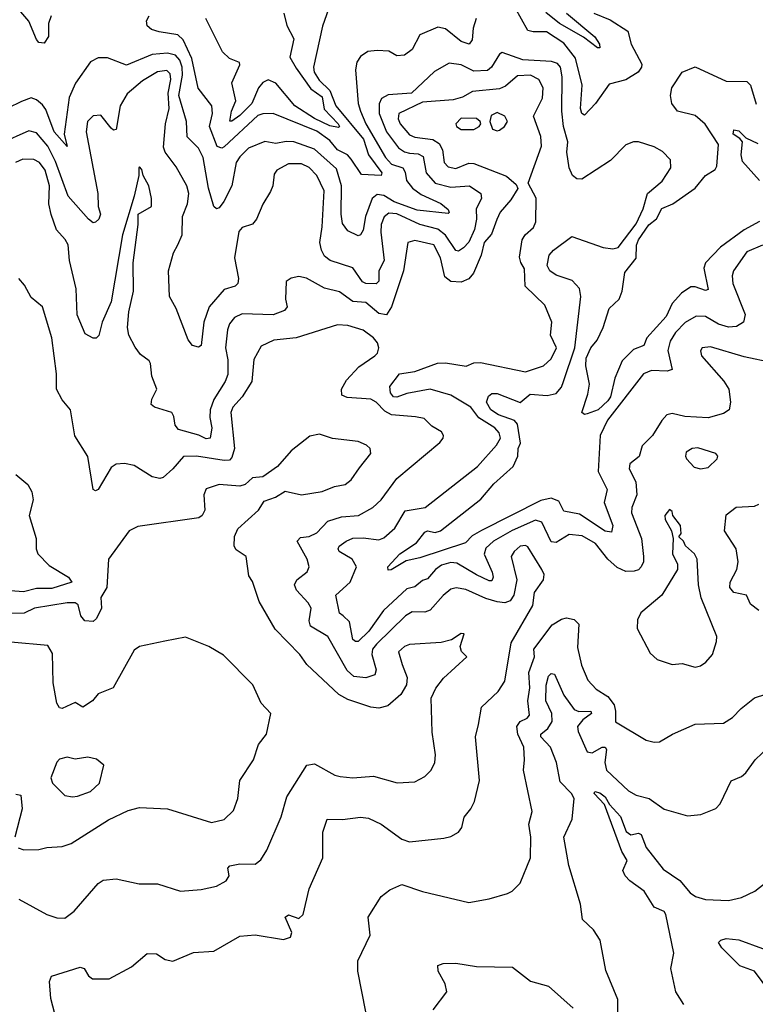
# Model space of a CAD drawing. Extents: x 1552294 to 1694791, y 811929 to 917222.
# Tile 615 of 643: x 1673280 to 1676139, y 906106 to 909930. Entities that reach past the tile are written whole.
import ezdxf

# ---------------------------------------------------------------- set-up
doc = ezdxf.new("R2010")
doc.units = 0

msp = doc.modelspace()

# ---------------------------------------------------------------- linework, layer by layer
at = {"layer": '0CON10XD'}
for points in [[(1674487.8, 909992.2), (1674456.2, 909905), (1674421.4, 909745), (1674424.1, 909725.9), (1674443.2, 909695), (1674485.4, 909655.4), (1674509, 909595), (1674616.3, 909466.3), (1674635.7, 909405), (1674687.5, 909335), (1674685, 909324.7), (1674608.3, 909328.3), (1674568.4, 909388.4), (1674553.8, 909405), (1674514.7, 909424.7), (1674485, 909461), (1674435, 909497.3), (1674265, 909565.2), (1674225, 909564.3), (1674205, 909557.2), (1674075, 909436.3), (1674065, 909430.5), (1674047.9, 909437.9), (1674018, 909515), (1674029.6, 909565), (1674026.9, 909595), (1673974, 909664), (1673949.2, 909779.2), (1673915, 909851.3), (1673895, 909870.5), (1673822.3, 909882.3), (1673792.3, 909892.3), (1673775.4, 909905.4), (1673773.3, 909925), (1673783.5, 909945)], [(1675511.3, 909955), (1675575, 909929), (1675643.6, 909885), (1675655.6, 909835), (1675697.6, 909757.6), (1675696.9, 909745), (1675684, 909726), (1675635, 909695.9), (1675570.5, 909679.5), (1675517.5, 909605), (1675475, 909559.2), (1675465, 909566), (1675458.9, 909585), (1675465.2, 909675), (1675440.1, 909780.1), (1675395, 909839.2), (1675327.3, 909882.7), (1675275, 909882.5), (1675255, 909888.5), (1675205.8, 909975.8)], [(1675053.4, 909935), (1675042.5, 909897.5), (1675038.6, 909851.4), (1675027.1, 909835), (1674995.8, 909845.8), (1674935, 909894.7), (1674905, 909900.4), (1674835, 909871.2), (1674805.6, 909814.4), (1674775, 909792), (1674745, 909789.2), (1674715, 909807.4), (1674669.4, 909810.6), (1674633.4, 909806.6), (1674605, 909786.9), (1674589.5, 909765), (1674584.5, 909735), (1674595.8, 909605), (1674604.3, 909575), (1674624.8, 909525), (1674700.9, 909395), (1674725, 909368.3), (1674769.2, 909355), (1674777.7, 909337.7), (1674783, 909305), (1674806.1, 909275), (1674840.5, 909250.5), (1674916.7, 909216.7), (1674945, 909192.5), (1674948.5, 909181.5), (1674945, 909177.5), (1674825, 909189.6), (1674735, 909222.7), (1674695, 909246.8), (1674669.1, 909250.9), (1674650, 909235), (1674624.2, 909165), (1674615, 909112.5), (1674605, 909094.2), (1674595, 909090), (1674555, 909110.5), (1674535, 909138.8), (1674529.4, 909175), (1674531, 909285), (1674510.9, 909350.9), (1674425, 909427.5), (1674345, 909455.6), (1674315, 909457.3), (1674275, 909449), (1674232.9, 909457.1), (1674169.3, 909430.7), (1674135, 909397.5), (1674120.8, 909375), (1674104.1, 909285), (1674073.9, 909223.9), (1674055, 909199.2), (1674045, 909195.8), (1674035, 909204.3), (1674013.3, 909275), (1673993.3, 909395), (1673975, 909430.8), (1673931.4, 909475), (1673927.8, 909535), (1673898.3, 909635), (1673912.3, 909715), (1673911.6, 909745), (1673902.9, 909772.9), (1673885, 909792.6), (1673855, 909799.7), (1673794.8, 909795.2), (1673695, 909752.7), (1673621.7, 909781.7), (1673585, 909781.4), (1673555, 909765.6), (1673496.6, 909683.4), (1673471.9, 909628.1), (1673452.5, 909485), (1673465, 909437.5), (1673414, 909495), (1673381.1, 909581.1), (1673369, 909599), (1673345, 909618.6), (1673325, 909626.1), (1673287.2, 909612.8), (1673233.8, 909586.2)], [(1673402.1, 909945), (1673392.4, 909915), (1673392.5, 909865), (1673375, 909839.2), (1673355, 909841.4), (1673345, 909852.9), (1673315, 909924.2), (1673285, 909960)], [(1674307, 909955), (1674317.8, 909907.8), (1674345.4, 909855), (1674329.6, 909785), (1674355, 909741.3), (1674411.7, 909661.7), (1674455, 909630.3), (1674462.7, 909582.7), (1674517.4, 909525), (1674522.5, 909515), (1674518.6, 909511.4), (1674485, 909518), (1674425, 909546.4), (1674349.8, 909595), (1674275, 909683.2), (1674245, 909696.1), (1674225, 909685.8), (1674207.7, 909665), (1674182.7, 909605), (1674135, 909557.7), (1674105, 909536.4), (1674096.1, 909536.1), (1674103.7, 909575), (1674120.1, 909615), (1674104.7, 909685.3), (1674135, 909754.4), (1674133.8, 909763.8), (1674095, 909778.9), (1674068.6, 909805), (1674002.9, 909935)], [(1675405.1, 909955.1), (1675515, 909863.2), (1675532.7, 909835), (1675535, 909820), (1675525, 909820.5), (1675471.5, 909861.5), (1675377.1, 909915), (1675325, 909957.6)], [(1676166.3, 909053.7), (1676105, 909027.8), (1676053.6, 908955), (1676048.4, 908935), (1676051.7, 908905), (1676099.1, 908785), (1676092.5, 908755), (1676065, 908738.1), (1676035, 908735.2), (1675995, 908747), (1675945, 908777.4), (1675909.1, 908779.1), (1675866.2, 908753.8), (1675829.1, 908715), (1675808.2, 908681.8), (1675798.9, 908645), (1675815, 908571.4), (1675795.6, 908564.4), (1675735, 908568.1), (1675703.6, 908555), (1675563.8, 908375), (1675535.5, 908314.5), (1675527.5, 908175), (1675563.4, 908105), (1675551.4, 908055), (1675584.8, 907965), (1675580.2, 907939.8), (1675555, 907943.5), (1675455, 908009.2), (1675395, 908020.7), (1675375, 908059.7), (1675345, 908071.2), (1675305, 908062.3), (1675075, 907946.7), (1675037.9, 907925), (1675012.1, 907897.9), (1674835, 907840), (1674781.6, 907828.4), (1674723.8, 907793.8), (1674712.3, 907792.3), (1674711.2, 907805), (1674756.7, 907855), (1674821.8, 907898.2), (1674855, 907940), (1674865, 907944.4), (1674895, 907938.4), (1674915, 907945.3), (1675072.6, 908067.4), (1675122.2, 908127.8), (1675197.1, 908195), (1675215.5, 908235), (1675217.5, 908265), (1675226.2, 908285), (1675215, 908358.8), (1675203.4, 908373.4), (1675140, 908395), (1675110.8, 908415), (1675094.2, 908445), (1675102.1, 908467.9), (1675115, 908477.6), (1675135, 908478.5), (1675225, 908443.5), (1675264.2, 908475.8), (1675330, 908470), (1675365, 908478.1), (1675385, 908502.9), (1675393.4, 908525), (1675436.8, 908655), (1675460.6, 908855), (1675455, 908885.6), (1675427, 908917), (1675365, 908937.8), (1675340, 908955), (1675330.2, 908975), (1675337.5, 909015), (1675355, 909034.7), (1675425, 909087.5), (1675548, 909045), (1675585, 909039.7), (1675606.2, 909045), (1675675, 909136.7), (1675703.3, 909195), (1675720, 909255), (1675776.9, 909303.1), (1675810.3, 909355), (1675808.8, 909385), (1675777.7, 909417.7), (1675745, 909435.9), (1675685, 909455.9), (1675665, 909455.2), (1675635, 909443.6), (1675576.3, 909383.7), (1675465, 909310.8), (1675445, 909312.3), (1675427.9, 909325), (1675415.2, 909355), (1675406.7, 909415), (1675410.2, 909455), (1675393.8, 909515), (1675386.7, 909575), (1675388.2, 909708.2), (1675382.2, 909745), (1675369.5, 909759.5), (1675347.2, 909767.2), (1675235, 909773.5), (1675155, 909802.5), (1675144.1, 909795.9), (1675114, 909746), (1675097.5, 909732.5), (1675045, 909730.5), (1674995, 909754.7), (1674949.4, 909760.6), (1674891.5, 909728.5), (1674802.5, 909645), (1674711.9, 909638.1), (1674685.8, 909624.2), (1674676.9, 909603.1), (1674677.5, 909565), (1674705.5, 909495), (1674752.4, 909432.4), (1674775, 909417.1), (1674795, 909412), (1674828.9, 909408.9), (1674848.2, 909398.2), (1674859.8, 909335), (1674895, 909294.4), (1674955, 909280), (1675028.6, 909285), (1675071.9, 909255), (1675074.2, 909235), (1675054, 909195), (1675055.5, 909155), (1675046.8, 909115), (1675025, 909066.1), (1675005, 909043.3), (1674985, 909030.3), (1674975, 909033.6), (1674935, 909093.4), (1674905, 909116.3), (1674835, 909134.5), (1674745, 909175.6), (1674715, 909178.8), (1674696, 909164), (1674685.2, 909135), (1674683.5, 909105), (1674696.2, 908995), (1674675.8, 908955), (1674676.1, 908913.9), (1674665, 908904.3), (1674625, 908904.8), (1674611.8, 908911.8), (1674575, 908966.1), (1674486.9, 908995), (1674465, 909011.2), (1674452.5, 909035), (1674446.5, 909065), (1674455.4, 909125), (1674463.1, 909265), (1674434.2, 909325), (1674405, 909356.2), (1674375, 909370.2), (1674325, 909370.5), (1674279.2, 909345), (1674269.4, 909330.6), (1674264, 909285), (1674255, 909262.5), (1674225, 909213.3), (1674200.5, 909155), (1674184.1, 909135.9), (1674145, 909122.9), (1674132.1, 909107.9), (1674114.8, 909005), (1674130, 908925), (1674127.9, 908905), (1674118, 908895), (1674075, 908881.8), (1674016.7, 908815), (1673995.2, 908755), (1673985.4, 908664.6), (1673975, 908657.5), (1673951.2, 908665), (1673935, 908686.2), (1673888.6, 908808.6), (1673862.5, 908855), (1673857.7, 908955), (1673877.5, 909025), (1673895, 909055.7), (1673911.5, 909095), (1673913, 909165), (1673931.6, 909215), (1673937.9, 909255), (1673929.7, 909285), (1673888.1, 909358.1), (1673845.8, 909415), (1673839.5, 909435), (1673846.8, 909525), (1673861.2, 909585), (1673857.5, 909645), (1673867.2, 909697.2), (1673865, 909720), (1673852, 909732), (1673815, 909727), (1673757.8, 909692.2), (1673698, 909642), (1673670.2, 909595), (1673655, 909502.9), (1673645, 909501.5), (1673635, 909509.1), (1673595, 909559.6), (1673565, 909556.9), (1673543.3, 909535), (1673538.8, 909495), (1673584.1, 909255), (1673584.5, 909204.5), (1673593.8, 909175), (1673587.7, 909155), (1673575, 909143.3), (1673565, 909140.9), (1673547.1, 909155), (1673467.9, 909245), (1673419.3, 909379.3), (1673389, 909439), (1673345, 909490.9), (1673315, 909497.8), (1673205, 909448.5)], [(1676155, 909146.1), (1676095, 909113.3), (1676003.3, 909046.7), (1675944.4, 908985), (1675939.2, 908965), (1675955, 908882.5), (1675945, 908878.5), (1675905, 908892.6), (1675887.4, 908892.6), (1675852.1, 908867.9), (1675815, 908827.1), (1675792.5, 908777.5), (1675716.9, 908695), (1675705.9, 908664.1), (1675665, 908648.5), (1675621.4, 908605), (1675592.7, 908537.3), (1675575.3, 908465.3), (1675565, 908449.4), (1675527.8, 908415), (1675485, 908398.9), (1675475, 908396.7), (1675464.5, 908405), (1675487.9, 908475), (1675494.7, 908515), (1675479.6, 908585), (1675481.6, 908615), (1675498.9, 908655), (1675524.7, 908685), (1675548, 908735), (1675571.2, 908808.8), (1675609.5, 908845), (1675620.8, 908875), (1675631.7, 908948.3), (1675676.2, 909003.8), (1675676.4, 909053.6), (1675684.6, 909075), (1675725, 909133.3), (1675755, 909156.2), (1675775, 909196.1), (1675818.2, 909215), (1675904.6, 909275), (1675945, 909324.5), (1675982.1, 909347.9), (1675988.8, 909361.2), (1675995.9, 909445), (1675943.7, 909523.7), (1675905, 909557.8), (1675836.7, 909575), (1675814.5, 909604.5), (1675808.5, 909635), (1675813.6, 909665), (1675855, 909726.5), (1675905, 909747.1), (1676025, 909690.8), (1676105, 909690), (1676120.4, 909675), (1676142.1, 909602.1)], [(1676205, 908597.5), (1676095, 908620.4), (1675965, 908659.5), (1675932, 908655), (1675925.7, 908644.3), (1675930, 908625), (1676016.3, 908526.3), (1676035.3, 908495.3), (1676042.3, 908445), (1676036.9, 908415), (1676015, 908400.9), (1675955, 908383.4), (1675865, 908388.4), (1675815, 908401.1), (1675795, 908395.5), (1675775, 908373.9), (1675739.2, 908315), (1675699, 908275), (1675686.9, 908233.1), (1675650.4, 908205), (1675647.9, 908185), (1675674.7, 908135), (1675677.8, 908085), (1675658.9, 908035), (1675657.5, 908015), (1675696.3, 907915), (1675703.9, 907845), (1675703.7, 907825), (1675695, 907805.5), (1675685, 907793.9), (1675667.6, 907787.6), (1675635, 907787.1), (1675602, 907802), (1675565, 907834.8), (1675517.8, 907895), (1675465.7, 907925.7), (1675415, 907930.7), (1675365, 907899.5), (1675345, 907902.5), (1675308.9, 907978.9), (1675285, 907986), (1675193.9, 907946.1), (1675121.6, 907905), (1675092, 907878), (1675085.2, 907854.8), (1675115.4, 907784.6), (1675119.3, 907765), (1675115, 907750.6), (1675105, 907750), (1675055, 907774.2), (1674979.3, 907819.3), (1674955, 907821.5), (1674918.7, 907811.3), (1674895.3, 907795), (1674865, 907758.1), (1674845, 907751.9), (1674815, 907726.7), (1674785, 907719.6), (1674693.4, 907635), (1674637.1, 907555), (1674595, 907515.2), (1674585, 907514.7), (1674575, 907522.9), (1674561.9, 907591.9), (1674537.1, 907615), (1674523.3, 907625), (1674508.8, 907695), (1674564.4, 907745), (1674588.8, 907805), (1674572, 907835), (1674521.2, 907865), (1674517.1, 907875), (1674521.8, 907885), (1674548.1, 907905), (1674575, 907915.9), (1674615, 907918.2), (1674675, 907909.3), (1674695, 907917.8), (1674738.2, 907955), (1674777.5, 908022.5), (1674855.6, 908035), (1675059.6, 908195), (1675133, 908277), (1675147.8, 908305), (1675143.5, 908325), (1675125.9, 908345), (1675064.3, 908384.3), (1675033.3, 908425), (1674955, 908471.7), (1674875, 908494.8), (1674785, 908478.7), (1674745, 908463.9), (1674733.1, 908465), (1674720.7, 908480.7), (1674717.8, 908505), (1674755.3, 908554.7), (1674815, 908564.1), (1674904.1, 908595.9), (1674935, 908597.2), (1675015, 908583.7), (1675045, 908596.8), (1675071.3, 908598.7), (1675245, 908562.2), (1675315, 908586.2), (1675345, 908612.2), (1675365.8, 908655), (1675342.8, 908705), (1675347.3, 908755), (1675320.7, 908820.7), (1675244.7, 908895), (1675242.3, 908962.3), (1675227, 908987), (1675222.7, 909007.3), (1675232, 909075), (1675244.4, 909095), (1675277, 909123), (1675285.3, 909145), (1675286.4, 909236.4), (1675256, 909295), (1675308.3, 909438.3), (1675305, 909475.8), (1675277.2, 909555), (1675311.4, 909625), (1675313.8, 909665), (1675297.1, 909697.1), (1675265, 909714.3), (1675215, 909711.8), (1675167.8, 909672.2), (1675145, 909661.5), (1675039.4, 909650.6), (1675000.4, 909629.6), (1674965, 909618.9), (1674845, 909609.2), (1674753.8, 909565), (1674751.1, 909545), (1674758.4, 909525), (1674795, 909483.3), (1674815, 909473.2), (1674885, 909464.2), (1674909.5, 909449.5), (1674922.5, 909425), (1674929.5, 909375), (1674945, 909358.9), (1674975, 909352.1), (1675025, 909372.7), (1675045, 909371.8), (1675172.2, 909322.2), (1675209.5, 909289.5), (1675216.1, 909273.9), (1675189.1, 909230.9), (1675147.4, 909182.6), (1675134.4, 909154.4)], [(1674995, 909503.2), (1675045, 909503.8), (1675065.4, 909514.6), (1675071.4, 909525), (1675070, 909535), (1675055, 909546.7), (1674995, 909547.1), (1674974.3, 909525), (1674976.9, 909515), (1674995, 909503.2)], [(1675135, 909498.4), (1675145, 909501.2), (1675164.6, 909515), (1675175.4, 909535), (1675165, 909555.6), (1675135, 909569.1), (1675112.6, 909557.4), (1675107.1, 909535), (1675117.1, 909505), (1675135, 909498.4)], [(1676154.4, 909305), (1676089.2, 909379.2), (1676083.9, 909405), (1676089.1, 909455), (1676078.7, 909468.7), (1676051.9, 909485), (1676055, 909502.7), (1676075, 909498.4), (1676101.7, 909471.7), (1676148.7, 909448.7)], [(1675134.4, 909154.4), (1675113.5, 909096.5), (1675085.5, 909065), (1675073.1, 909015), (1675043.8, 908946.1), (1675025.9, 908924.1), (1674995, 908910.5), (1674955, 908913.3), (1674931.6, 908931.6), (1674914.7, 909005.3), (1674888.8, 909055), (1674815, 909072.1), (1674787.8, 909065), (1674771.6, 908955), (1674725, 908814.4), (1674705, 908783.4), (1674675, 908789.4), (1674625, 908831.2), (1674575, 908835.6), (1674522.7, 908872.7), (1674465, 908886.9), (1674395, 908925.5), (1674365, 908932.9), (1674335, 908925.8), (1674315, 908912.5), (1674313.3, 908845), (1674319.5, 908815), (1674309.4, 908800.6), (1674265, 908783.7), (1674145, 908788.1), (1674115, 908773.8), (1674095, 908748.9), (1674087.1, 908725), (1674080, 908655), (1674088.5, 908608.5), (1674088.4, 908551.6), (1674078.7, 908525), (1674034.8, 908455), (1674020.7, 908415), (1674018.7, 908385), (1674026.9, 908345), (1674020.4, 908305), (1674005, 908302.6), (1673976.8, 908316.8), (1673897.8, 908337.8), (1673884.5, 908355), (1673879.4, 908389.4), (1673870.8, 908405), (1673804, 908425), (1673790.5, 908435), (1673793.9, 908456.1), (1673812.9, 908495), (1673793.5, 908545), (1673787.8, 908595), (1673782.9, 908605), (1673749.6, 908629.6), (1673728.5, 908658.5), (1673704.8, 908705), (1673699.5, 908735), (1673704.1, 908795), (1673722.5, 908875), (1673720.7, 908985), (1673740.6, 909135), (1673740, 909175), (1673791.9, 909205), (1673792.1, 909235), (1673782.2, 909285), (1673760, 909325), (1673755, 909347.5), (1673745, 909358.8), (1673742.9, 909355), (1673743.1, 909325), (1673725.4, 909244.6), (1673680, 909095), (1673636.1, 908833.9), (1673601.1, 908755), (1673587.2, 908702.8), (1673576.8, 908693.2), (1673565, 908692.5), (1673535, 908710), (1673503.5, 908783.5), (1673499.4, 908885), (1673473.7, 908995), (1673468.2, 909055), (1673456.8, 909076.8), (1673423.5, 909113.5), (1673402.8, 909172.8), (1673393.1, 909215), (1673395.8, 909285), (1673378.8, 909345), (1673357.1, 909375), (1673335, 909386.8), (1673292.3, 909387.7), (1673264.3, 909375.7)], [(1673430.8, 906015), (1673401.7, 906128.3), (1673395.9, 906194.1), (1673403.8, 906215), (1673515, 906250.6), (1673531.2, 906245), (1673547, 906217), (1673562.5, 906205), (1673627.5, 906205), (1673715, 906251.8), (1673775, 906303.1), (1673811.8, 906301.8), (1673845, 906280), (1673875, 906274.2), (1673955, 906307.1), (1674035, 906312.5), (1674135, 906370.8), (1674195, 906376), (1674305, 906358), (1674332.9, 906367.1), (1674337.1, 906385), (1674312.2, 906445), (1674325, 906453.1), (1674365, 906439.2), (1674382, 906455), (1674404.4, 906555), (1674458.1, 906675), (1674457.5, 906775), (1674475.4, 906824.6), (1674535, 906823.2), (1674605, 906832.7), (1674635, 906828.7), (1674685.2, 906805.2), (1674765, 906747.8), (1674795, 906736.4), (1674928.7, 906751.3), (1674955, 906757.5), (1674985, 906774), (1674997.6, 906792.4), (1675006.6, 906833.4), (1675033.1, 906865), (1675046.9, 906893.1), (1675067.1, 906975), (1675051.2, 907145), (1675062.5, 907192.5), (1675075, 907260), (1675138.9, 907321.1), (1675165, 907360.8), (1675190, 907510), (1675274.3, 907655), (1675280, 907705), (1675316, 907755), (1675317.5, 907775), (1675308.6, 907795), (1675255, 907882.5), (1675245, 907887.5), (1675224.4, 907885), (1675202.1, 907865), (1675190.4, 907845), (1675211.5, 907755), (1675200.3, 907695), (1675186.5, 907673.5), (1675165, 907665.2), (1675135, 907669.6), (1675091.4, 907681.4), (1675013.3, 907716.7), (1674976.7, 907723.3), (1674955, 907718.2), (1674925, 907693.8), (1674875, 907636.2), (1674855, 907629.6), (1674805, 907630.5), (1674779.1, 907615), (1674666.5, 907505), (1674651.5, 907485), (1674647.8, 907465), (1674665.5, 907405), (1674660.2, 907385), (1674625, 907374.3), (1674579, 907379), (1674552.5, 907402.5), (1674477.2, 907535), (1674409.6, 907575), (1674405.4, 907595), (1674412.4, 907645), (1674401.6, 907665), (1674356.2, 907715), (1674348.2, 907735), (1674357.5, 907755), (1674397.1, 907785), (1674404.5, 907805), (1674397.1, 907835), (1674358.6, 907905), (1674371.3, 907918.7), (1674405, 907923.1), (1674435, 907936.6), (1674477.4, 907982.6), (1674531.2, 907998.8), (1674596.2, 908003.8), (1674652.5, 908035), (1674684.7, 908065.3), (1674745, 908147.8), (1674912.1, 908287.9), (1674925.8, 908305), (1674927.5, 908315), (1674919.7, 908329.7), (1674881.9, 908351.9), (1674851.3, 908381.3), (1674818.1, 908388.1), (1674725.3, 908395.3), (1674699.3, 908409.3), (1674665.3, 908445), (1674645, 908456.7), (1674552.6, 908462.6), (1674532.2, 908472.2), (1674530, 908495), (1674550, 908530), (1674598.5, 908581.5), (1674660, 908625), (1674670, 908635), (1674676.2, 908655), (1674670, 908675), (1674654.3, 908695), (1674615, 908724.6), (1674555, 908742.7), (1674515, 908744.7), (1674355, 908694.2), (1674268, 908685), (1674218.2, 908661.8), (1674189.4, 908610.6), (1674182, 908525), (1674144.5, 908465.5), (1674108.8, 908425), (1674100.8, 908405), (1674114.8, 908265), (1674105, 908229.3), (1674095, 908219.8), (1674075, 908217.8), (1673967.5, 908235), (1673916, 908234), (1673875, 908185.8), (1673838.2, 908151.8), (1673825, 908148.1), (1673795, 908154.5), (1673725, 908198.1), (1673686.8, 908206.8), (1673655, 908204.3), (1673635, 908190.8), (1673585, 908105.8), (1673575, 908100), (1673565.7, 908105.7), (1673545, 908233.3), (1673493.9, 908313.9), (1673477.5, 908415), (1673445, 908454.2), (1673423.6, 908495), (1673422.7, 908555), (1673405.4, 908695), (1673369.2, 908815), (1673325, 908851.2), (1673298.7, 908898.7), (1673276.2, 908925)], [(1673276.2, 906515), (1673385, 906454.2), (1673425, 906442), (1673455, 906441.2), (1673492.1, 906467.9), (1673585, 906575.8), (1673605, 906588.6), (1673655, 906592.9), (1673744.3, 906574.3), (1673815, 906574.3), (1673905, 906545.6), (1673985, 906551.5), (1674045, 906564.4), (1674082.5, 906585), (1674094.4, 906605), (1674088.5, 906635), (1674096.6, 906643.4), (1674135, 906651.7), (1674195, 906650.4), (1674217, 906667), (1674240.5, 906705), (1674295.9, 906834.1), (1674318.4, 906911.6), (1674396.2, 907035), (1674425, 907040), (1674505, 906995.6), (1674525, 906990.6), (1674575, 906985.6), (1674655, 906992.5), (1674746.8, 906966.8), (1674815, 906970), (1674855, 906990.6), (1674879.5, 907015), (1674893.1, 907045), (1674895.4, 907074.6), (1674882.8, 907162.8), (1674878.6, 907295), (1674896.8, 907333.2), (1674927.2, 907372.8), (1675017.5, 907455), (1674996.4, 907476.4), (1674991.2, 907495), (1675006.7, 907545), (1674995, 907546.7), (1674958.1, 907521.9), (1674918.3, 907511.7), (1674795, 907503.5), (1674775, 907496.2), (1674752.2, 907475), (1674766.2, 907426.2), (1674785.6, 907375), (1674782.7, 907347.3), (1674761.4, 907308.6), (1674710, 907265), (1674675, 907256), (1674645, 907260), (1674555, 907290.4), (1674519.6, 907309.6), (1674395.5, 907425.5), (1674368.6, 907465), (1674272.5, 907562.5), (1674210.5, 907670.5), (1674185, 907747.5), (1674170.5, 907770.5), (1674160, 907845), (1674120.7, 907870.7), (1674113.1, 907885), (1674115, 907922.5), (1674127.1, 907952.9), (1674207.5, 908025), (1674230, 908060), (1674273.8, 908075), (1674311.3, 908098.7), (1674375, 908084.5), (1674455, 908097.1), (1674502.9, 908117.1), (1674545, 908125.4), (1674567.6, 908142.4), (1674599.9, 908190.1), (1674644.5, 908245), (1674641.9, 908265), (1674627.6, 908277.6), (1674595, 908291.3), (1674495, 908303.8), (1674445, 908319.6), (1674408, 908312), (1674334.5, 908255.5), (1674281.4, 908195), (1674225, 908154.2), (1674185, 908151.2), (1674156.2, 908125), (1674135, 908118.2), (1674055, 908124.3), (1674005, 908108), (1673995.6, 908085), (1673999.4, 908025), (1673989.2, 908005), (1673976.2, 907995), (1673738.8, 907961.2), (1673705.8, 907945), (1673625.5, 907835), (1673618.9, 907725), (1673595, 907686.2), (1673597.9, 907645), (1673579.1, 907605), (1673565, 907593.1), (1673533.1, 907595), (1673517.9, 907615), (1673507.7, 907657.7), (1673495, 907665.4), (1673465, 907665.8), (1673337.5, 907645), (1673297.5, 907625), (1673165, 907623.2)], [(1675925, 908185.3), (1675955, 908190.4), (1675990.5, 908225), (1675993.1, 908235), (1675985.8, 908245), (1675915, 908266.7), (1675893.8, 908265), (1675870, 908250), (1675866.9, 908235), (1675871.5, 908225), (1675901.5, 908191.5), (1675925, 908185.3)], [(1673265, 908164), (1673311.2, 908125), (1673326.8, 908096.8), (1673332, 908065), (1673317.5, 908005), (1673344.6, 907915), (1673343.8, 907875), (1673350.9, 907855), (1673395, 907809.7), (1673469.2, 907765), (1673482.2, 907745), (1673405, 907720.9), (1673345, 907721.2), (1673295, 907708.5), (1673212, 907715)], [(1675905, 907415.7), (1675925, 907420.8), (1675946, 907435), (1675972, 907465), (1675988, 907515), (1675988.6, 907535), (1675927.7, 907685), (1675917.8, 907735), (1675912.9, 907835), (1675902.9, 907855), (1675867, 907887), (1675860, 907905), (1675841.7, 907921.7), (1675850, 907935), (1675847.5, 907965), (1675817.5, 908005), (1675815, 908020), (1675805, 908027.5), (1675787.5, 908005), (1675788.3, 907988.3), (1675812.5, 907945), (1675820, 907915), (1675816.7, 907855), (1675836.7, 907815), (1675836, 907795), (1675775.8, 907695), (1675693.7, 907626.3), (1675680.9, 907599.1), (1675678.9, 907565), (1675730.3, 907470.3), (1675756.7, 907445), (1675815, 907425.7), (1675855, 907429.5), (1675905, 907415.7)], [(1676151.9, 907635), (1676120.1, 907660.1), (1676104.6, 907694.6), (1676055.2, 907705.2), (1676040, 907725), (1676041.5, 907745), (1676066.3, 907795), (1676072.1, 907825), (1676064.7, 907875), (1676018.9, 907945), (1676025, 908006.7), (1676063.8, 908036.2), (1676135, 908040), (1676151.7, 908048.3)], [(1674625, 906076.7), (1674594.4, 906235), (1674594.4, 906275), (1674641.4, 906375), (1674633.8, 906445), (1674685, 906524.2), (1674718.9, 906551.1), (1674765, 906571.1), (1674845.4, 906544.6), (1675025, 906501.5), (1675105, 906515.5), (1675175, 906536.2), (1675194.1, 906545.9), (1675225, 906576.7), (1675265.4, 906674.6), (1675266.2, 906755), (1675257.9, 906805), (1675271.5, 906855), (1675237.7, 907015), (1675242.3, 907055), (1675238.5, 907105), (1675216.2, 907155), (1675211.9, 907185), (1675225, 907204), (1675252.4, 907217.6), (1675261.3, 907228.7), (1675254.8, 907285), (1675262.2, 907335), (1675258.3, 907395), (1675280.7, 907455), (1675278.5, 907485), (1675349.6, 907580.4), (1675385, 907602.2), (1675405, 907606.5), (1675435, 907600), (1675452.6, 907582.6), (1675448.2, 907491.8), (1675463, 907423), (1675488.1, 907365), (1675520.4, 907330.4), (1675565, 907301.1), (1675589.7, 907269.7), (1675595.8, 907245), (1675595, 907202.5), (1675715, 907131.8), (1675745, 907123.5), (1675766.7, 907125), (1675816.2, 907155), (1675905, 907194.4), (1676015, 907197.8), (1676050.2, 907219.8), (1676083.1, 907255), (1676135, 907295.7), (1676179.2, 907310.8)], [(1673296.2, 906706.2), (1673355, 906707.7), (1673385, 906714.6), (1673445, 906718.8), (1673479.6, 906730.4), (1673625, 906822.1), (1673701.7, 906858.3), (1673745, 906870), (1673855, 906865.7), (1674025, 906812.2), (1674075, 906824.4), (1674111.1, 906858.9), (1674128.1, 906905), (1674135.5, 906975), (1674188.2, 907055), (1674208.2, 907115), (1674238.8, 907155), (1674255.4, 907235.4), (1674218, 907275), (1674186.4, 907346.4), (1674072.1, 907462.1), (1674015, 907495.8), (1673925, 907532), (1673844.2, 907515.8), (1673745, 907496.2), (1673725, 907481.2), (1673643.3, 907335), (1673585, 907311.2), (1673562.5, 907285), (1673525, 907260), (1673495, 907277.5), (1673445, 907254.4), (1673435, 907258), (1673424.5, 907275), (1673410.4, 907355), (1673407.8, 907467.8), (1673390, 907500), (1673245, 907512.8)], [(1675603.6, 906016.4), (1675604, 906125), (1675557.6, 906237.6), (1675535.6, 906355.6), (1675509.2, 906395), (1675467.5, 906435), (1675459.2, 906495), (1675414.2, 906645), (1675393.9, 906755), (1675426.7, 906825), (1675434.5, 906905), (1675423.8, 906925), (1675380.6, 906970.6), (1675365.4, 907045), (1675342.7, 907105), (1675304.8, 907145), (1675304.7, 907155), (1675332.8, 907177.2), (1675349.7, 907205), (1675348.2, 907235), (1675325.2, 907285), (1675326.1, 907345), (1675335, 907380), (1675345, 907390.4), (1675358.3, 907388.3), (1675395, 907306.9), (1675435, 907251.4), (1675453.3, 907243.3), (1675499.5, 907245), (1675502, 907235), (1675468.9, 907211.1), (1675448.2, 907185), (1675450.4, 907165), (1675485, 907086.6), (1675505, 907082.1), (1675543.2, 907105), (1675555, 907104.7), (1675560.7, 907095), (1675554, 907045), (1675560.8, 907015), (1675645.5, 906935.5), (1675675, 906918.6), (1675725.5, 906905.5), (1675785, 906863.3), (1675875, 906838.6), (1675926.6, 906843.4), (1675985, 906866), (1676001.4, 906885), (1676045, 906974), (1676085, 906990.8), (1676102, 907005), (1676138.6, 907055), (1676192.4, 907107.6)], [(1673485, 906911.4), (1673505, 906914.4), (1673555, 906932.2), (1673590, 906965), (1673606.7, 907035), (1673578.6, 907058.6), (1673545, 907065.7), (1673495, 907057.9), (1673465, 907065.4), (1673435, 907058.5), (1673424.1, 907045.9), (1673400.7, 906985), (1673407.1, 906965), (1673455, 906917.1), (1673485, 906911.4)], [(1673265, 906921.9), (1673285, 906918.8), (1673290, 906865), (1673260.8, 906755)], [(1675860.6, 906105), (1675829.2, 906155), (1675810, 906245), (1675822.5, 906305), (1675791.2, 906455), (1675785, 906466.7), (1675745, 906483.3), (1675706.9, 906545), (1675650.6, 906585), (1675633.3, 906605), (1675624.4, 906625.6), (1675641.1, 906665), (1675619.9, 906699.9), (1675552, 906882), (1675512, 906925), (1675515, 906932.5), (1675535, 906927.1), (1675555, 906912), (1675571.8, 906881.8), (1675615, 906835.4), (1675637.1, 906777.1), (1675655, 906764.8), (1675685, 906770.5), (1675695, 906766), (1675714.6, 906714.6), (1675780.8, 906630.8), (1675845, 906587.1), (1675885, 906538.5), (1675906.2, 906525), (1675945, 906513.1), (1676035, 906509.2), (1676085, 906520.8), (1676136.7, 906545), (1676185, 906583.3)], [(1673274.2, 906714.2), (1673296.2, 906706.2)], [(1676195.4, 906155), (1676135, 906234.4), (1676078.1, 906255), (1676008, 906325), (1675995, 906345.6), (1676005, 906355.3), (1676025, 906361.2), (1676075, 906356.8), (1676259.1, 906289.1)], [(1674886.2, 906085), (1674940, 906155), (1674933.8, 906185), (1674905.8, 906235), (1674905, 906256.2), (1674925, 906264.4), (1674975, 906265.5), (1675055, 906252.7), (1675195, 906250), (1675265, 906195.6), (1675335, 906176.2), (1675430.9, 906090.9)]]:
    msp.add_lwpolyline(points, dxfattribs=at)

doc.saveas('drawing.dxf')
